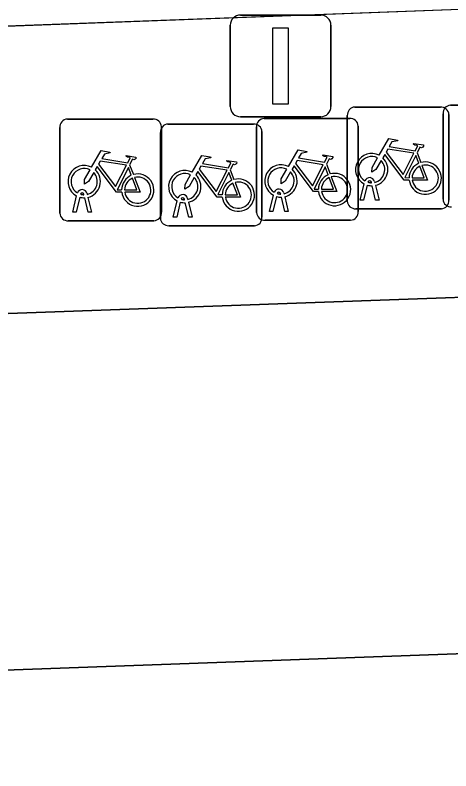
# Model space of a CAD drawing. Extents: x 161084 to 161928, y 385354 to 386522.
# Drawn here: x 161305.65 to 161309.93, y 386458.7 to 386466.13 of the extents above; entities that cross this region are included whole.
import ezdxf

# ---------------------------------------------------------------- set-up
doc = ezdxf.new("R2010")
doc.units = 0
for name, color, linetype in [('IMGEO_Fietsenrek', 7, 'Continuous'), ('IMGEO_Fietspad_gesloten', 7, 'Continuous'), ('IMGEO_Lichtmast', 7, 'Continuous'), ('IMGEO_Rijbaan_lokaal_open', 7, 'Continuous'), ('IMGEO_Voetpad_open', 7, 'Continuous')]:
    doc.layers.add(name, color=color, linetype=linetype)

msp = doc.modelspace()

# ---------------------------------------------------------------- linework, layer by layer
at = {"layer": 'IMGEO_Fietsenrek'}
for p, q in [((161309.9289, 386465.2415), (161310.7698, 386465.2415)), ((161310.7698, 386465.2415), (161309.9289, 386465.2415)), ((161308.9879, 386465.2235), (161309.8288, 386465.2235)), ((161309.8288, 386465.2235), (161308.9879, 386465.2235)), ((161309.8545, 386464.3169), (161309.8545, 386465.1578)), ((161309.8545, 386465.1578), (161309.8545, 386464.3169)), ((161306.1609, 386465.1055), (161307.0018, 386465.1055)), ((161307.0018, 386465.1055), (161306.1609, 386465.1055)), ((161308.0959, 386465.1115), (161308.9368, 386465.1115)), ((161308.9368, 386465.1115), (161308.0959, 386465.1115)), ((161308.9135, 386464.2989), (161308.9135, 386465.1398)), ((161308.9135, 386465.1398), (161308.9135, 386464.2989)), ((161309.9125, 386465.1491), (161309.9125, 386464.3082)), ((161309.9125, 386464.3082), (161309.9125, 386465.1491)), ((161306.0865, 386464.1809), (161306.0865, 386465.0218)), ((161306.0865, 386465.0218), (161306.0865, 386464.1809)), ((161307.0855, 386465.0311), (161307.0855, 386464.1902)), ((161307.0855, 386464.1902), (161307.0855, 386465.0311)), ((161307.1499, 386465.0565), (161307.9908, 386465.0565)), ((161307.9908, 386465.0565), (161307.1499, 386465.0565)), ((161308.0215, 386464.1869), (161308.0215, 386465.0278)), ((161308.0215, 386465.0278), (161308.0215, 386464.1869)), ((161309.0205, 386465.0371), (161309.0205, 386464.1962)), ((161309.0205, 386464.1962), (161309.0205, 386465.0371)), ((161307.0755, 386464.1319), (161307.0755, 386464.9728)), ((161307.0755, 386464.9728), (161307.0755, 386464.1319)), ((161308.0745, 386464.9821), (161308.0745, 386464.1412)), ((161308.0745, 386464.1412), (161308.0745, 386464.9821)), ((161309.6002, 386464.7732), (161309.6365, 386464.678)), ((161306.7732, 386464.6552), (161306.8095, 386464.56)), ((161308.7082, 386464.6612), (161308.7445, 386464.566)), ((161307.7622, 386464.6062), (161307.7985, 386464.511)), ((161309.1509, 386464.4799), (161309.1499, 386464.4842)), ((161309.1816, 386464.4914), (161309.1834, 386464.4835)), ((161309.0405, 386464.3083), (161309.0788, 386464.4683)), ((161309.1092, 386464.4561), (161309.0739, 386464.3083)), ((161309.192, 386464.3083), (161309.1581, 386464.45)), ((161309.1904, 386464.4543), (161309.2254, 386464.3083)), ((161306.2135, 386464.1903), (161306.2518, 386464.3503)), ((161306.2822, 386464.3381), (161306.2469, 386464.1903)), ((161306.3239, 386464.3619), (161306.3229, 386464.3662)), ((161306.3546, 386464.3734), (161306.3564, 386464.3655)), ((161306.3634, 386464.3363), (161306.3984, 386464.1903)), ((161308.1485, 386464.1963), (161308.1868, 386464.3563)), ((161308.2172, 386464.3441), (161308.1819, 386464.1963)), ((161308.2589, 386464.3679), (161308.2579, 386464.3722)), ((161308.3, 386464.1963), (161308.2661, 386464.338)), ((161308.2896, 386464.3794), (161308.2914, 386464.3715)), ((161308.2984, 386464.3423), (161308.3334, 386464.1963)), ((161306.365, 386464.1903), (161306.3311, 386464.332)), ((161307.2025, 386464.1413), (161307.2408, 386464.3013)), ((161307.2712, 386464.2891), (161307.2359, 386464.1413)), ((161307.3129, 386464.3129), (161307.3119, 386464.3172)), ((161307.354, 386464.1413), (161307.3201, 386464.283)), ((161307.3436, 386464.3244), (161307.3454, 386464.3165)), ((161307.3524, 386464.2873), (161307.3874, 386464.1413)), ((161309.0739, 386464.3083), (161309.0405, 386464.3083)), ((161309.2254, 386464.3083), (161309.192, 386464.3083)), ((161306.2469, 386464.1903), (161306.2135, 386464.1903)), ((161306.3984, 386464.1903), (161306.365, 386464.1903)), ((161308.1819, 386464.1963), (161308.1485, 386464.1963)), ((161308.3334, 386464.1963), (161308.3, 386464.1963)), ((161309.8381, 386464.2245), (161308.9972, 386464.2245)), ((161308.9972, 386464.2245), (161309.8381, 386464.2245)), ((161307.2359, 386464.1413), (161307.2025, 386464.1413)), ((161307.3874, 386464.1413), (161307.354, 386464.1413)), ((161308.9461, 386464.1125), (161308.1052, 386464.1125)), ((161308.1052, 386464.1125), (161308.9461, 386464.1125)), ((161307.0111, 386464.1065), (161306.1702, 386464.1065)), ((161306.1702, 386464.1065), (161307.0111, 386464.1065)), ((161308.0001, 386464.0575), (161307.1592, 386464.0575)), ((161307.1592, 386464.0575), (161308.0001, 386464.0575))]:
    msp.add_line(p, q, dxfattribs=at)
for points in [[(161309.2261, 386464.7502), (161309.3208, 386464.9137), (161309.407, 386464.8999), (161309.4087, 386464.8912), (161309.3526, 386464.8803), (161309.3264, 386464.835), (161309.5816, 386464.7942)], [(161309.5816, 386464.7942), (161309.6066, 386464.843), (161309.6015, 386464.847), (161309.5783, 386464.8507), (161309.5656, 386464.8582), (161309.5646, 386464.8613), (161309.5668, 386464.8659), (161309.6616, 386464.8508), (161309.6639, 386464.8405), (161309.6545, 386464.8281), (161309.6421, 386464.8217), (161309.6276, 386464.8279), (161309.6002, 386464.7732)], [(161306.3991, 386464.6322), (161306.4938, 386464.7957), (161306.58, 386464.7819), (161306.5817, 386464.7732), (161306.5256, 386464.7623), (161306.4994, 386464.717), (161306.7546, 386464.6762)], [(161308.3341, 386464.6382), (161308.4288, 386464.8017), (161308.515, 386464.7879), (161308.5167, 386464.7792), (161308.4606, 386464.7683), (161308.4344, 386464.723), (161308.6896, 386464.6822)], [(161309.5687, 386464.769), (161309.3119, 386464.81), (161309.2952, 386464.7812), (161309.4622, 386464.5609), (161309.5687, 386464.769)], [(161306.7546, 386464.6762), (161306.7796, 386464.725), (161306.7745, 386464.729), (161306.7513, 386464.7327), (161306.7386, 386464.7402), (161306.7376, 386464.7433), (161306.7398, 386464.7479), (161306.8346, 386464.7328), (161306.8369, 386464.7225), (161306.8275, 386464.7101), (161306.8151, 386464.7037), (161306.8006, 386464.7099), (161306.7732, 386464.6552)], [(161307.3881, 386464.5832), (161307.4828, 386464.7467), (161307.569, 386464.7329), (161307.5707, 386464.7242), (161307.5146, 386464.7133), (161307.4884, 386464.668), (161307.7436, 386464.6272)], [(161308.6896, 386464.6822), (161308.7146, 386464.731), (161308.7095, 386464.735), (161308.6863, 386464.7387), (161308.6736, 386464.7462), (161308.6726, 386464.7493), (161308.6748, 386464.7539), (161308.7696, 386464.7388), (161308.7719, 386464.7285), (161308.7625, 386464.7161), (161308.7501, 386464.7097), (161308.7356, 386464.7159), (161308.7082, 386464.6612)], [(161309.2468, 386464.6977), (161309.1952, 386464.6085), (161309.1553, 386464.5825), (161309.1565, 386464.63), (161309.211, 386464.7242)], [(161309.5218, 386464.5055), (161309.4721, 386464.5056), (161309.2814, 386464.7573), (161309.2624, 386464.7245)], [(161309.6167, 386464.671), (161309.5874, 386464.7478), (161309.478, 386464.5297), (161309.5207, 386464.5296)], [(161306.6948, 386464.3875), (161306.6451, 386464.3876), (161306.4544, 386464.6393), (161306.4354, 386464.6065)], [(161306.7417, 386464.651), (161306.4849, 386464.692), (161306.4682, 386464.6632), (161306.6352, 386464.4429), (161306.7417, 386464.651)], [(161307.7307, 386464.602), (161307.4739, 386464.643), (161307.4572, 386464.6142), (161307.6242, 386464.3939), (161307.7307, 386464.602)], [(161307.7436, 386464.6272), (161307.7686, 386464.676), (161307.7635, 386464.68), (161307.7403, 386464.6837), (161307.7276, 386464.6912), (161307.7266, 386464.6943), (161307.7288, 386464.6989), (161307.8236, 386464.6838), (161307.8259, 386464.6735), (161307.8165, 386464.6611), (161307.8041, 386464.6547), (161307.7896, 386464.6609), (161307.7622, 386464.6062)], [(161308.6298, 386464.3935), (161308.5801, 386464.3936), (161308.3894, 386464.6453), (161308.3704, 386464.6125)], [(161308.6767, 386464.657), (161308.4199, 386464.698), (161308.4032, 386464.6692), (161308.5702, 386464.4489), (161308.6767, 386464.657)], [(161308.7247, 386464.559), (161308.6954, 386464.6358), (161308.586, 386464.4177), (161308.6287, 386464.4176)], [(161309.5507, 386464.5295), (161309.6706, 386464.5293), (161309.6274, 386464.6429)], [(161309.6472, 386464.6498), (161309.7022, 386464.5052), (161309.5521, 386464.5055)], [(161306.4198, 386464.5797), (161306.3682, 386464.4905), (161306.3283, 386464.4645), (161306.3295, 386464.512), (161306.384, 386464.6062)], [(161306.7897, 386464.553), (161306.7604, 386464.6298), (161306.651, 386464.4117), (161306.6937, 386464.4116)], [(161307.4088, 386464.5307), (161307.3572, 386464.4415), (161307.3173, 386464.4155), (161307.3185, 386464.463), (161307.373, 386464.5572)], [(161307.6838, 386464.3385), (161307.6341, 386464.3386), (161307.4434, 386464.5903), (161307.4244, 386464.5575)], [(161307.7787, 386464.504), (161307.7494, 386464.5808), (161307.64, 386464.3627), (161307.6827, 386464.3626)], [(161308.3548, 386464.5857), (161308.3032, 386464.4965), (161308.2633, 386464.4705), (161308.2645, 386464.518), (161308.319, 386464.6122)], [(161306.7237, 386464.4115), (161306.8436, 386464.4113), (161306.8004, 386464.5249)], [(161306.8202, 386464.5318), (161306.8752, 386464.3872), (161306.7251, 386464.3875)], [(161307.8092, 386464.4828), (161307.8642, 386464.3382), (161307.7141, 386464.3385)], [(161308.6587, 386464.4175), (161308.7786, 386464.4173), (161308.7354, 386464.5309)], [(161308.7552, 386464.5378), (161308.8102, 386464.3932), (161308.6601, 386464.3935)], [(161307.7127, 386464.3625), (161307.8326, 386464.3623), (161307.7894, 386464.4759)]]:
    msp.add_lwpolyline(points, dxfattribs=at)
for centre, radius, start, end in [((161309.9322, 386465.1636), 0.0779, 92.4484, 184.28452), ((161309.9322, 386465.1636), 0.0779, 92.4484, 184.28452), ((161308.9912, 386465.1456), 0.0779, 92.4484, 184.28452), ((161308.9912, 386465.1456), 0.0779, 92.4484, 184.28452), ((161309.8346, 386465.1458), 0.0779, 2.4484, 94.28452), ((161309.8346, 386465.1458), 0.0779, 2.4484, 94.28452), ((161306.1642, 386465.0276), 0.0779, 92.4484, 184.28452), ((161306.1642, 386465.0276), 0.0779, 92.4484, 184.28452), ((161307.0076, 386465.0278), 0.0779, 2.4484, 94.28452), ((161307.0076, 386465.0278), 0.0779, 2.4484, 94.28452), ((161308.0992, 386465.0336), 0.0779, 92.4484, 184.28452), ((161308.0992, 386465.0336), 0.0779, 92.4484, 184.28452), ((161308.9426, 386465.0338), 0.0779, 2.4484, 94.28452), ((161308.9426, 386465.0338), 0.0779, 2.4484, 94.28452), ((161307.1532, 386464.9786), 0.0779, 92.4484, 184.28452), ((161307.1532, 386464.9786), 0.0779, 92.4484, 184.28452), ((161307.9966, 386464.9788), 0.0779, 2.4484, 94.28452), ((161307.9966, 386464.9788), 0.0779, 2.4484, 94.28452), ((161309.1531, 386464.6089), 0.159, 62.67661, 242.13685), ((161309.1531, 386464.6089), 0.129, 63.31916, 238.90302), ((161309.1531, 386464.6089), 0.159, 283.5766, 46.60424), ((161306.3261, 386464.4909), 0.159, 62.67661, 242.13685), ((161308.2611, 386464.4969), 0.159, 62.67661, 242.13685), ((161309.1531, 386464.6089), 0.129, 283.60429, 43.43025), ((161309.6797, 386464.5249), 0.159, 113.3408, 178.32165), ((161309.6797, 386464.5249), 0.159, 187.0065, 105.77075), ((161309.6797, 386464.5249), 0.129, 113.92302, 177.95563), ((161309.6797, 386464.5249), 0.129, 188.67146, 104.58832), ((161306.3261, 386464.4909), 0.129, 63.31916, 238.90302), ((161306.3261, 386464.4909), 0.129, 283.60429, 43.43025), ((161306.3261, 386464.4909), 0.159, 283.5766, 46.60424), ((161306.8527, 386464.4069), 0.159, 187.0065, 105.77075), ((161307.3151, 386464.4419), 0.159, 62.67661, 242.13685), ((161307.3151, 386464.4419), 0.129, 63.31916, 238.90302), ((161307.3151, 386464.4419), 0.159, 283.5766, 46.60424), ((161308.2611, 386464.4969), 0.129, 63.31916, 238.90302), ((161308.2611, 386464.4969), 0.129, 283.60429, 43.43025), ((161308.2611, 386464.4969), 0.159, 283.5766, 46.60424), ((161308.7877, 386464.4129), 0.159, 113.3408, 178.32165), ((161308.7877, 386464.4129), 0.159, 187.0065, 105.77075), ((161306.8527, 386464.4069), 0.159, 113.3408, 178.32165), ((161306.8527, 386464.4069), 0.129, 113.92302, 177.95563), ((161306.8527, 386464.4069), 0.129, 188.67146, 104.58832), ((161307.3151, 386464.4419), 0.129, 283.60429, 43.43025), ((161307.8417, 386464.3579), 0.159, 113.3408, 178.32165), ((161307.8417, 386464.3579), 0.159, 187.0065, 105.77075), ((161307.8417, 386464.3579), 0.129, 188.67146, 104.58832), ((161308.7877, 386464.4129), 0.129, 113.92302, 177.95563), ((161308.7877, 386464.4129), 0.129, 188.67146, 104.58832), ((161309.1329, 386464.4803), 0.0499, 12.8025, 158.69338), ((161309.1329, 386464.4803), 0.0174, 12.8025, 163.45023), ((161309.1531, 386464.6089), 0.129, 253.41502, 269.02044), ((161306.3059, 386464.3623), 0.0499, 12.8025, 158.69338), ((161307.8417, 386464.3579), 0.129, 113.92302, 177.95563), ((161308.2409, 386464.3683), 0.0499, 12.8025, 158.69338), ((161309.1531, 386464.6089), 0.159, 253.99666, 271.78671), ((161306.3261, 386464.4909), 0.159, 253.99666, 271.78671), ((161306.3059, 386464.3623), 0.0174, 12.8025, 163.45023), ((161306.3261, 386464.4909), 0.129, 253.41502, 269.02044), ((161307.2949, 386464.3133), 0.0499, 12.8025, 158.69338), ((161308.2611, 386464.4969), 0.159, 253.99666, 271.78671), ((161308.2409, 386464.3683), 0.0174, 12.8025, 163.45023), ((161308.2611, 386464.4969), 0.129, 253.41502, 269.02044), ((161307.3151, 386464.4419), 0.159, 253.99666, 271.78671), ((161307.2949, 386464.3133), 0.0174, 12.8025, 163.45023), ((161307.3151, 386464.4419), 0.129, 253.41502, 269.02044), ((161308.9914, 386464.3022), 0.0779, 182.4484, 274.28452), ((161308.9914, 386464.3022), 0.0779, 182.4484, 274.28452), ((161309.8348, 386464.3024), 0.0779, 272.4484, 4.28452), ((161309.8348, 386464.3024), 0.0779, 272.4484, 4.28452), ((161309.9324, 386464.3202), 0.0779, 182.4484, 274.28452), ((161309.9324, 386464.3202), 0.0779, 182.4484, 274.28452), ((161307.0078, 386464.1844), 0.0779, 272.4484, 4.28452), ((161307.0078, 386464.1844), 0.0779, 272.4484, 4.28452), ((161308.0994, 386464.1902), 0.0779, 182.4484, 274.28452), ((161308.0994, 386464.1902), 0.0779, 182.4484, 274.28452), ((161308.9428, 386464.1904), 0.0779, 272.4484, 4.28452), ((161308.9428, 386464.1904), 0.0779, 272.4484, 4.28452), ((161306.1644, 386464.1842), 0.0779, 182.4484, 274.28452), ((161306.1644, 386464.1842), 0.0779, 182.4484, 274.28452), ((161307.1534, 386464.1352), 0.0779, 182.4484, 274.28452), ((161307.1534, 386464.1352), 0.0779, 182.4484, 274.28452), ((161307.9968, 386464.1354), 0.0779, 272.4484, 4.28452), ((161307.9968, 386464.1354), 0.0779, 272.4484, 4.28452)]:
    msp.add_arc(centre, radius, start, end, dxfattribs=at)
at = {"layer": 'IMGEO_Fietspad_gesloten'}
msp.add_lwpolyline([(161133.048, 386459.715), (161134.497, 386459.803), (161152.195, 386460.489), (161294.6, 386465.615), (161295.411, 386465.645), (161322.752, 386466.655), (161341.262, 386467.223), (161348.14, 386467.407), (161350.229, 386467.481), (161356.184, 386467.639), (161356.064, 386471.197)], dxfattribs=at)
at = {"layer": 'IMGEO_Lichtmast'}
for p, q in [((161307.8621, 386466.1275), (161308.6519, 386466.1275)), ((161308.6519, 386466.1275), (161307.8621, 386466.1275)), ((161307.7621, 386465.2285), (161307.7621, 386466.0275)), ((161307.7621, 386466.0275), (161307.7621, 386465.2285)), ((161308.7519, 386466.0275), (161308.7519, 386465.2285)), ((161308.7519, 386465.2285), (161308.7519, 386466.0275)), ((161308.6519, 386465.1285), (161307.8621, 386465.1285)), ((161307.8621, 386465.1285), (161308.6519, 386465.1285))]:
    msp.add_line(p, q, dxfattribs=at)
msp.add_lwpolyline([(161308.182, 386466.003), (161308.332, 386466.003), (161308.332, 386465.253), (161308.182, 386465.253), (161308.182, 386466.003)], dxfattribs=at)
for centre, start, end in [((161307.8621, 386466.0275), 90, 180), ((161307.8621, 386466.0275), 90, 180), ((161308.6519, 386466.0275), 0, 90), ((161308.6519, 386466.0275), 360, 90), ((161307.8621, 386465.2285), 180, 270), ((161307.8621, 386465.2285), 180, 270), ((161308.6519, 386465.2285), 270, 0), ((161308.6519, 386465.2285), 270, 0)]:
    msp.add_arc(centre, 0.1, start, end, dxfattribs=at)
at = {"layer": 'IMGEO_Rijbaan_lokaal_open'}
msp.add_lwpolyline([(161331.89, 386464.15), (161324.42, 386463.871), (161295.516, 386462.834), (161295.633, 386459.33), (161296.212, 386459.351), (161331.999, 386460.646), (161341.789, 386451.505), (161341.51, 386458.874), (161339.323, 386460.912)], dxfattribs=at)
at = {"layer": 'IMGEO_Voetpad_open'}
for points in [[(161356.184, 386467.639), (161350.229, 386467.481), (161348.14, 386467.407), (161341.262, 386467.223), (161322.752, 386466.655), (161295.411, 386465.645), (161295.516, 386462.834), (161324.42, 386463.871), (161331.89, 386464.15)], [(161341.789, 386451.505), (161331.999, 386460.646), (161296.212, 386459.351), (161296.253, 386458.738), (161296.519, 386458.737), (161296.637, 386457.223), (161292.841, 386453.448), (161292.912, 386453.378), (161300.109, 386453.638)]]:
    msp.add_lwpolyline(points, dxfattribs=at)

doc.saveas('drawing.dxf')
